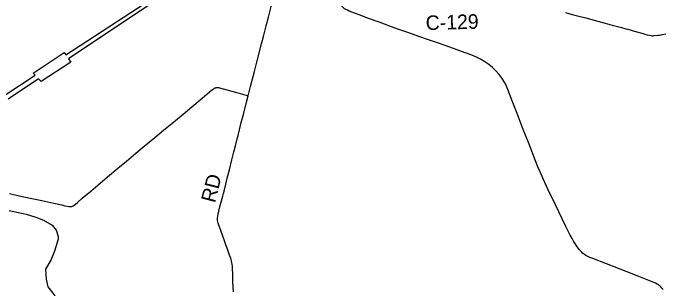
# Model space of a CAD drawing. Extents: x 1410790 to 1770854, y 448063 to 770588.
# Drawn here: x 1595915 to 1609373, y 628685 to 634370 of the extents above; entities that cross this region are included whole.
import ezdxf

# ---------------------------------------------------------------- set-up
doc = ezdxf.new("R2010")
doc.units = 0
for name, color, linetype in [('GM_X_Corporation', 7, 'Continuous'), ('GM_X_County_Road', 7, 'Continuous'), ('GM_X_County_Road_Text', 7, 'Continuous'), ('GM_X_Minor_River', 7, 'Continuous'), ('GM_X_State_Route', 7, 'Continuous')]:
    doc.layers.add(name, color=color, linetype=linetype)

msp = doc.modelspace()

# ---------------------------------------------------------------- linework, layer by layer
at = {"layer": 'GM_X_Corporation'}
for points in [[(1600410, 635669), (1597059, 633427), (1597105, 633358), (1596497, 632958), (1596439, 633013), (1595814, 632595)], [(1595743, 632676), (1596371, 633087), (1596332, 633129), (1596972, 633557), (1597003, 633510), (1598940, 634774)]]:
    msp.add_lwpolyline(points, dxfattribs=at)
at = {"layer": 'GM_X_County_Road'}
for points in [[(1600770, 632666), (1600798, 632773), (1600820, 632859), (1600896, 633168), (1600925, 633279), (1600946, 633358), (1601045, 633736), (1601084, 633885), (1601140, 634104), (1601189, 634288), (1601260, 634558), (1601299, 634710), (1601330, 634828)], [(1607318, 634380), (1607457, 634343), (1607594, 634308), (1607739, 634269), (1607910, 634222), (1608189, 634148), (1608285, 634123), (1608478, 634071), (1608563, 634048), (1608608, 634036), (1608765, 633991), (1608923, 633946), (1608955, 633938), (1609005, 633924), (1609053, 633913), (1609086, 633907), (1609108, 633904), (1609130, 633904), (1609151, 633905), (1609234, 633913), (1609260, 633918), (1609298, 633924), (1609318, 633928), (1609389, 633941)], [(1595839, 630650), (1596041, 630606), (1596265, 630557), (1596506, 630507), (1596756, 630453), (1596919, 630415), (1596983, 630401), (1597034, 630389), (1597067, 630384), (1597078, 630382), (1597088, 630382), (1597098, 630382), (1597108, 630383), (1597118, 630385), (1597126, 630387), (1597140, 630393), (1597156, 630401), (1597175, 630414), (1597205, 630435), (1597245, 630469), (1597345, 630554), (1597521, 630702), (1597665, 630826), (1597868, 630992), (1598081, 631172), (1598257, 631320), (1598452, 631485), (1598620, 631626), (1598844, 631809), (1599021, 631955), (1599191, 632095), (1599425, 632289), (1599604, 632438), (1599816, 632614), (1600012, 632779), (1600043, 632803), (1600054, 632811), (1600065, 632817), (1600073, 632822), (1600083, 632826), (1600090, 632829), (1600098, 632832), (1600106, 632834), (1600115, 632835), (1600124, 632836), (1600134, 632837), (1600150, 632836), (1600162, 632833), (1600176, 632831), (1600356, 632782), (1600508, 632738), (1600751, 632671), (1600770, 632666)], [(1600463, 628624), (1600455, 628834), (1600450, 628998), (1600446, 629099), (1600442, 629155), (1600437, 629194), (1600432, 629226), (1600424, 629264), (1600408, 629317), (1600386, 629382), (1600342, 629502), (1600316, 629573), (1600271, 629700), (1600245, 629774), (1600202, 629891), (1600164, 629996), (1600151, 630037), (1600143, 630069), (1600138, 630096), (1600136, 630122), (1600137, 630146), (1600142, 630182), (1600150, 630227), (1600165, 630291), (1600194, 630402), (1600243, 630596), (1600257, 630650), (1600277, 630730), (1600307, 630847), (1600338, 630971), (1600381, 631140), (1600433, 631347), (1600475, 631512), (1600507, 631636), (1600541, 631776), (1600567, 631877), (1600626, 632116), (1600669, 632281), (1600735, 632535), (1600770, 632666)]]:
    msp.add_lwpolyline(points, dxfattribs=at)
at = {"layer": 'GM_X_Minor_River'}
msp.add_lwpolyline([(1595833, 630303), (1596183, 630229), (1596386, 630161), (1596545, 630103), (1596720, 629996), (1596806, 629894), (1596849, 629769), (1596846, 629709), (1596769, 629466), (1596692, 629278), (1596587, 629094), (1596600, 628889), (1596633, 628730), (1596761, 628563), (1596806, 628485), (1596852, 628251), (1596837, 627959), (1596822, 627901), (1596773, 627848), (1596613, 627846), (1596490, 627812), (1596316, 627686), (1596214, 627552)], dxfattribs=at)
at = {"layer": 'GM_X_State_Route'}
for points in [[(1605273, 633543), (1605248, 633552), (1605011, 633638), (1604813, 633708), (1604658, 633761), (1604493, 633819), (1604289, 633890), (1604084, 633960), (1603923, 634015), (1603858, 634038), (1603729, 634086), (1603491, 634173), (1603251, 634260), (1603057, 634332), (1602906, 634388), (1602855, 634409), (1602816, 634427), (1602785, 634444), (1602760, 634460), (1602737, 634477), (1602713, 634499), (1602693, 634521)], [(1606068, 632929), (1606047, 632965), (1606010, 633021), (1605948, 633102), (1605883, 633178), (1605811, 633246), (1605734, 633310), (1605653, 633368), (1605568, 633419), (1605485, 633463), (1605389, 633501), (1605278, 633542), (1605273, 633543)], [(1609336, 628671), (1609310, 628702), (1609285, 628728), (1609273, 628741), (1609254, 628757), (1609232, 628773), (1609209, 628786), (1609177, 628803), (1609141, 628820), (1609077, 628847), (1608836, 628942), (1608569, 629044), (1608168, 629199), (1607884, 629310), (1607820, 629336), (1607782, 629354), (1607738, 629376), (1607714, 629392), (1607690, 629408), (1607671, 629425), (1607654, 629441), (1607636, 629460), (1607605, 629498), (1607569, 629548), (1607528, 629607), (1607487, 629671), (1607457, 629721), (1607418, 629790), (1607374, 629874), (1607324, 629974), (1607250, 630131), (1607114, 630415), (1606965, 630729), (1606861, 630952), (1606787, 631113), (1606750, 631201), (1606700, 631325), (1606567, 631668), (1606449, 631971), (1606323, 632298), (1606222, 632558), (1606130, 632793), (1606079, 632909), (1606068, 632929)]]:
    msp.add_lwpolyline(points, dxfattribs=at)

# ---------------------------------------------------------------- texts
at = {"layer": 'GM_X_County_Road_Text'}
for s, rotation, p in [('C-129', 1.6531, (1604438, 634018)), ('RD', 75.7265, (1600082, 630445))]:
    msp.add_text(s, height=300, rotation=rotation, dxfattribs=at).set_placement(p)

doc.saveas('drawing.dxf')
